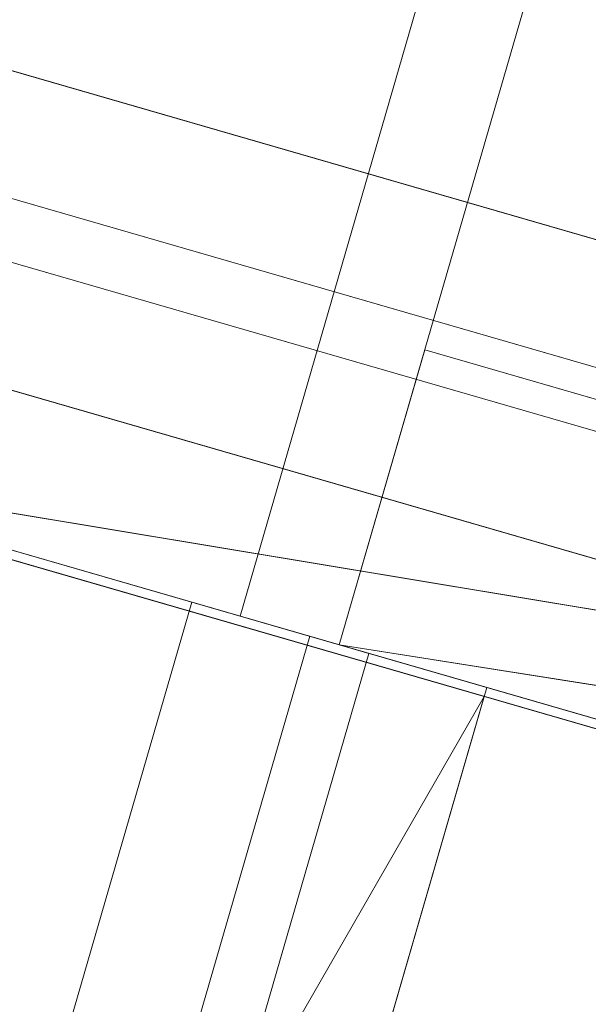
# Model space of a CAD drawing. Header units: millimetres. Extents: x -430348 to -225823, y -86243 to 5084.
# Tile 882 of 1056: x -310464 to -310371, y -72967 to -72807. Entities that reach past the tile are written whole.
import ezdxf

# ---------------------------------------------------------------- set-up
doc = ezdxf.new("R2010")
doc.units = ezdxf.units.MM
for name, color, linetype, lineweight in [('A-GLAZ-CURT', 52, 'Continuous', 9), ('A-GLAZ-CWMG', 51, 'Continuous', 9), ('A-ROOF', 132, 'Continuous', 9), ('A-WALL', 113, 'Continuous', 9)]:
    doc.layers.add(name, color=color, linetype=linetype, lineweight=lineweight)

# ---------------------------------------------------------------- blocks, each defined once
blk = doc.blocks.new('System Panel - Glazed-1638106-_3D_ Copy 1')
at = {"layer": 'A-GLAZ-CURT', "transparency": 33554471}
mesh = blk.add_polyface(dxfattribs=at)
corners = [(-868.9953168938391, 5.000000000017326), (-868.9953168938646, 5.000000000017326, 864.999999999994), (4.927045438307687e-11, 5.000000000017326, 864.999999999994), (868.9953168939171, 5.000000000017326, 864.999999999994), (868.9953168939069, 5.000000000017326), (6.429523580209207e-11, 5.000000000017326)]
mesh.append_faces([[corners[k] for k in face] for face in [(1, 2, 5, 0)]], dxfattribs={"vtx1": -1})
mesh.append_faces([[corners[k] for k in face] for face in [(3, 4, 5, 2)]], dxfattribs={"vtx2": -1})
mesh = blk.add_polyface(dxfattribs=at)
corners = [(6.429523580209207e-11, -4.999999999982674), (-868.9953168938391, -4.999999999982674), (-868.9953168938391, 5.000000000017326), (3.898321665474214e-11, 5.000000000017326)]
mesh.append_faces([[corners[k] for k in face] for face in [(3, 0, 1, 2)]])
mesh = blk.add_polyface(dxfattribs=at)
corners = [(-868.9953168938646, -4.999999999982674, 864.999999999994), (3.898321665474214e-11, -4.999999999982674, 864.999999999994), (3.898321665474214e-11, 5.000000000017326, 864.999999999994), (-868.9953168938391, 5.000000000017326, 864.999999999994)]
mesh.append_faces([[corners[k] for k in face] for face in [(3, 0, 1, 2)]])
mesh = blk.add_polyface(dxfattribs=at)
corners = [(-868.9953168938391, -4.999999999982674), (3.898321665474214e-11, -4.999999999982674), (868.9953168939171, -4.999999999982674), (868.9953168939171, -4.999999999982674, 864.999999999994), (3.898321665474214e-11, -4.999999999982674, 864.999999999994), (-868.9953168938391, -4.999999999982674, 864.999999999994)]
mesh.append_faces([[corners[k] for k in face] for face in [(3, 4, 1, 2)]], dxfattribs={"vtx1": -1})
mesh.append_faces([[corners[k] for k in face] for face in [(5, 0, 1, 4)]], dxfattribs={"vtx2": -1})
blk = doc.blocks.new('Rectangular Mullion - 50mm x 50mm-1638615-_3D_ Copy 1')
at = {"layer": 'A-GLAZ-CWMG'}
mesh = blk.add_polyface(dxfattribs=at)
corners = [(-50, 25, 8.887747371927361), (0, 25, 8.887747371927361), (0, 25, -868.9953168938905), (-50, 25, -868.9953168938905)]
mesh.append_faces([[corners[k] for k in face] for face in [(0, 1, 2, 3)]])
mesh = blk.add_polyface(dxfattribs=at)
corners = [(-50, -25, -8.88774737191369), (-50, 25, 8.887747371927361), (-50, 25, -868.9953168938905), (-50, -25, -868.9953168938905)]
mesh.append_faces([[corners[k] for k in face] for face in [(0, 1, 2, 3)]])
mesh = blk.add_polyface(dxfattribs=at)
corners = [(0, 25, 8.887747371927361), (0, -25, -8.88774737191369), (0, -25, -868.9953168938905), (0, 25, -868.9953168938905)]
mesh.append_faces([[corners[k] for k in face] for face in [(3, 0, 1, 2)]])
mesh = blk.add_polyface(dxfattribs=at)
corners = [(0, -25, -8.88774737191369), (-50, -25, -8.88774737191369), (-50, -25, -868.9953168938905), (0, -25, -868.9953168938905)]
mesh.append_faces([[corners[k] for k in face] for face in [(0, 1, 2, 3)]])
blk = doc.blocks.new('Rectangular Mullion - 50mm x 50mm-1638617-_3D_ Copy 1')
at = {"layer": 'A-GLAZ-CWMG'}
mesh = blk.add_polyface(dxfattribs=at)
corners = [(-50, 25), (0, 25), (0, 25, -852.883064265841), (-50, 25, -852.883064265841)]
mesh.append_faces([[corners[k] for k in face] for face in [(0, 1, 2, 3)]])
mesh = blk.add_polyface(dxfattribs=at)
corners = [(-50, -25), (-50, 25), (-50, 25, -852.883064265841), (-50, -25, -835.1075695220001)]
mesh.append_faces([[corners[k] for k in face] for face in [(3, 0, 1, 2)]])
mesh = blk.add_polyface(dxfattribs=at)
corners = [(0, 25), (0, -25), (0, -25, -835.1075695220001), (0, 25, -852.883064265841)]
mesh.append_faces([[corners[k] for k in face] for face in [(0, 1, 2, 3)]])
mesh = blk.add_polyface(dxfattribs=at)
corners = [(0, -25), (-50, -25), (-50, -25, -835.1075695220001), (0, -25, -835.1075695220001)]
mesh.append_faces([[corners[k] for k in face] for face in [(3, 0, 1, 2)]])
blk = doc.blocks.new('System Panel - Glazed-1638103-_3D_ Copy 1')
at = {"layer": 'A-GLAZ-CURT', "transparency": 33554471}
mesh = blk.add_polyface(dxfattribs=at)
corners = [(-421.9976584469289, 5.000000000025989), (-421.9976584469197, 5.000000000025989, 325.0000000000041), (421.9976584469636, 5.000000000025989, 325.0000000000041), (421.9976584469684, 5.000000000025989)]
mesh.append_faces([[corners[k] for k in face] for face in [(1, 2, 3, 0)]])
mesh = blk.add_polyface(dxfattribs=at)
corners = [(421.9976584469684, -4.999999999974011), (-421.9976584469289, -4.999999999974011), (-421.9976584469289, 5.000000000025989), (421.9976584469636, 5.000000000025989)]
mesh.append_faces([[corners[k] for k in face] for face in [(3, 0, 1, 2)]])
mesh = blk.add_polyface(dxfattribs=at)
corners = [(-421.9976584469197, -4.999999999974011, 325.0000000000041), (421.9976584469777, -4.999999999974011, 325.0000000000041), (421.9976584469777, 5.000000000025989, 325.0000000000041), (-421.9976584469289, 5.000000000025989, 325.0000000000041)]
mesh.append_faces([[corners[k] for k in face] for face in [(0, 1, 2, 3)]])
mesh = blk.add_polyface(dxfattribs=at)
corners = [(-421.9976584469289, -4.999999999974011), (421.9976584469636, -4.999999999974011), (421.9976584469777, -4.999999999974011, 325.0000000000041), (-421.9976584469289, -4.999999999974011, 325.0000000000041)]
mesh.append_faces([[corners[k] for k in face] for face in [(3, 0, 1, 2)]])
blk = doc.blocks.new('Rectangular Mullion - 50mm x 50mm-1638066-_3D_ Copy 1')
at = {"layer": 'A-GLAZ-CWMG'}
mesh = blk.add_polyface(dxfattribs=at)
corners = [(-25, 25), (25, 25), (25, 25, -843.9953168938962), (-25, 25, -843.9953168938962)]
mesh.append_faces([[corners[k] for k in face] for face in [(0, 1, 2, 3)]])
mesh = blk.add_polyface(dxfattribs=at)
corners = [(-25, -25), (-25, 25), (-25, 25, -843.9953168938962), (-25, -25, -843.9953168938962)]
mesh.append_faces([[corners[k] for k in face] for face in [(0, 1, 2, 3)]])
mesh = blk.add_polyface(dxfattribs=at)
corners = [(25, 25), (25, -25), (25, -25, -843.9953168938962), (25, 25, -843.9953168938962)]
mesh.append_faces([[corners[k] for k in face] for face in [(0, 1, 2, 3)]])
mesh = blk.add_polyface(dxfattribs=at)
corners = [(25, -25), (-25, -25), (-25, -25, -843.9953168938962), (25, -25, -843.9953168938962)]
mesh.append_faces([[corners[k] for k in face] for face in [(0, 1, 2, 3)]])
blk = doc.blocks.new('System Panel - Glazed-544282-_3D_ Copy 1')
at = {"layer": 'A-GLAZ-CURT', "transparency": 33554471}
mesh = blk.add_polyface(dxfattribs=at)
corners = [(-295.320676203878, 5.000000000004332), (-295.3206762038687, 5.000000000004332, 864.999999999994), (295.3206762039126, 5.000000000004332, 864.999999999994), (295.3206762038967, 5.000000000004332)]
mesh.append_faces([[corners[k] for k in face] for face in [(1, 2, 3, 0)]])
mesh = blk.add_polyface(dxfattribs=at)
corners = [(295.3206762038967, -4.999999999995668), (-295.320676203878, -4.999999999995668), (-295.3206762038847, 5.000000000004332), (295.3206762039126, 5.000000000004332)]
mesh.append_faces([[corners[k] for k in face] for face in [(0, 1, 2, 3)]])
mesh = blk.add_polyface(dxfattribs=at)
corners = [(-295.3206762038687, -4.999999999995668, 864.999999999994), (295.3206762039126, -4.999999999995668, 864.999999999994), (295.3206762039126, 5.000000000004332, 864.999999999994), (-295.320676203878, 5.000000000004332, 864.999999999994)]
mesh.append_faces([[corners[k] for k in face] for face in [(0, 1, 2, 3)]])
mesh = blk.add_polyface(dxfattribs=at)
corners = [(295.3206762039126, -4.999999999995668, 864.999999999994), (295.3206762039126, -4.999999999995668), (295.3206762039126, 5.000000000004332), (295.3206762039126, 5.000000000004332, 864.999999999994)]
mesh.append_faces([[corners[k] for k in face] for face in [(0, 1, 2, 3)]])
mesh = blk.add_polyface(dxfattribs=at)
corners = [(-295.3206762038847, -4.999999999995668), (295.3206762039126, -4.999999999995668), (295.3206762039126, -4.999999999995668, 864.999999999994), (-295.320676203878, -4.999999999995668, 864.999999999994)]
mesh.append_faces([[corners[k] for k in face] for face in [(3, 0, 1, 2)]])
blk = doc.blocks.new('Rectangular Mullion - 50mm x 50mm-544279-_3D_ Copy 1')
at = {"layer": 'A-GLAZ-CWMG'}
mesh = blk.add_polyface(dxfattribs=at)
corners = [(0, 24.99999999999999), (-50, 24.99999999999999), (-50, -25), (0, -25)]
mesh.append_faces([[corners[k] for k in face] for face in [(3, 0, 1, 2)]])
mesh = blk.add_polyface(dxfattribs=at)
corners = [(-50, 24.99999999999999), (0, 24.99999999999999), (0, 25.00000000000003, -590.6413524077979), (-50, 25.00000000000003, -590.6413524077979)]
mesh.append_faces([[corners[k] for k in face] for face in [(3, 0, 1, 2)]])
mesh = blk.add_polyface(dxfattribs=at)
corners = [(-50, -25), (-50, 24.99999999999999), (-50, 25.00000000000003, -590.6413524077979), (-50, -24.99999999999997, -590.6413524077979)]
mesh.append_faces([[corners[k] for k in face] for face in [(3, 0, 1, 2)]])
mesh = blk.add_polyface(dxfattribs=at)
corners = [(0, 24.99999999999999), (0, -25), (0, -24.99999999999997, -590.6413524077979), (0, 25.00000000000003, -590.6413524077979)]
mesh.append_faces([[corners[k] for k in face] for face in [(3, 0, 1, 2)]])
mesh = blk.add_polyface(dxfattribs=at)
corners = [(0, -25), (-50, -25), (-50, -24.99999999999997, -590.6413524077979), (0, -24.99999999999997, -590.6413524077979)]
mesh.append_faces([[corners[k] for k in face] for face in [(3, 0, 1, 2)]])
blk = doc.blocks.new('Rectangular Mullion - 50mm x 50mm-544280-_3D_ Copy 1')
at = {"layer": 'A-GLAZ-CWMG'}
mesh = blk.add_polyface(dxfattribs=at)
corners = [(0, 24.99999999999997, -590.6413524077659), (0, -25.00000000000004, -590.6413524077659), (-50, -25.00000000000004, -590.6413524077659), (-50, 24.99999999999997, -590.6413524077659)]
mesh.append_faces([[corners[k] for k in face] for face in [(0, 1, 2, 3)]])
mesh = blk.add_polyface(dxfattribs=at)
corners = [(-50, 25), (0, 25), (0, 24.99999999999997, -590.6413524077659), (-50, 24.99999999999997, -590.6413524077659)]
mesh.append_faces([[corners[k] for k in face] for face in [(3, 0, 1, 2)]])
mesh = blk.add_polyface(dxfattribs=at)
corners = [(-50, -25), (-50, 25), (-50, 24.99999999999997, -590.6413524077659), (-50, -25.00000000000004, -590.6413524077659)]
mesh.append_faces([[corners[k] for k in face] for face in [(3, 0, 1, 2)]])
mesh = blk.add_polyface(dxfattribs=at)
corners = [(0, 25), (0, -25), (0, -25.00000000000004, -590.6413524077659), (0, 24.99999999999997, -590.6413524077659)]
mesh.append_faces([[corners[k] for k in face] for face in [(3, 0, 1, 2)]])
mesh = blk.add_polyface(dxfattribs=at)
corners = [(0, -25), (-50, -25), (-50, -25.00000000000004, -590.6413524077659), (0, -25.00000000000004, -590.6413524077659)]
mesh.append_faces([[corners[k] for k in face] for face in [(3, 0, 1, 2)]])
blk = doc.blocks.new('System Panel - Glazed-544283-_3D_ Copy 1')
at = {"layer": 'A-GLAZ-CURT', "transparency": 33554471}
mesh = blk.add_polyface(dxfattribs=at)
corners = [(-295.320676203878, 5.000000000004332), (-295.3206762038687, 5.000000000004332, 325.0000000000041), (295.3206762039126, 5.000000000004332, 325.0000000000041), (295.3206762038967, 5.000000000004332)]
mesh.append_faces([[corners[k] for k in face] for face in [(1, 2, 3, 0)]])
mesh = blk.add_polyface(dxfattribs=at)
corners = [(295.3206762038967, -4.999999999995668), (-295.320676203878, -4.999999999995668), (-295.3206762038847, 5.000000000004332), (295.3206762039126, 5.000000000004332)]
mesh.append_faces([[corners[k] for k in face] for face in [(0, 1, 2, 3)]])
mesh = blk.add_polyface(dxfattribs=at)
corners = [(-295.3206762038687, -4.999999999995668, 325.0000000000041), (295.3206762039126, -4.999999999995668, 325.0000000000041), (295.3206762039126, 5.000000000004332, 325.0000000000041), (-295.320676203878, 5.000000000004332, 325.0000000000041)]
mesh.append_faces([[corners[k] for k in face] for face in [(0, 1, 2, 3)]])
mesh = blk.add_polyface(dxfattribs=at)
corners = [(295.3206762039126, -4.999999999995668, 325.0000000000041), (295.3206762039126, -4.999999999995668), (295.3206762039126, 5.000000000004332), (295.3206762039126, 5.000000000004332, 325.0000000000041)]
mesh.append_faces([[corners[k] for k in face] for face in [(3, 0, 1, 2)]])
mesh = blk.add_polyface(dxfattribs=at)
corners = [(-295.3206762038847, -4.999999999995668), (295.3206762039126, -4.999999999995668), (295.3206762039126, -4.999999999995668, 325.0000000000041), (-295.320676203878, -4.999999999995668, 325.0000000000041)]
mesh.append_faces([[corners[k] for k in face] for face in [(3, 0, 1, 2)]])
blk = doc.blocks.new('Rectangular Mullion - 50mm x 50mm-544281-_3D_ Copy 1')
at = {"layer": 'A-GLAZ-CWMG'}
mesh = blk.add_polyface(dxfattribs=at)
corners = [(25, 25), (-25, 25), (-25, -25), (25, -25)]
mesh.append_faces([[corners[k] for k in face] for face in [(2, 3, 0, 1)]])
mesh = blk.add_polyface(dxfattribs=at)
corners = [(-25, 25), (25, 25), (25, 25.00000000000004, -590.6413524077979), (-25, 25.00000000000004, -590.6413524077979)]
mesh.append_faces([[corners[k] for k in face] for face in [(3, 0, 1, 2)]])
mesh = blk.add_polyface(dxfattribs=at)
corners = [(-25, -25), (-25, 25), (-25, 25.00000000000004, -590.6413524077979), (-25, -24.99999999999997, -590.6413524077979)]
mesh.append_faces([[corners[k] for k in face] for face in [(3, 0, 1, 2)]])
mesh = blk.add_polyface(dxfattribs=at)
corners = [(25, 25), (25, -25), (25, -24.99999999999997, -590.6413524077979), (25, 25.00000000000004, -590.6413524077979)]
mesh.append_faces([[corners[k] for k in face] for face in [(3, 0, 1, 2)]])
mesh = blk.add_polyface(dxfattribs=at)
corners = [(25, -25), (-25, -25), (-25, -24.99999999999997, -590.6413524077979), (25, -24.99999999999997, -590.6413524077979)]
mesh.append_faces([[corners[k] for k in face] for face in [(3, 0, 1, 2)]])
blk = doc.blocks.new('Rectangular Mullion - 50mm x 50mm-320908-_3D_ Copy 1')
at = {"layer": 'A-GLAZ-CWMG'}
mesh = blk.add_polyface(dxfattribs=at)
corners = [(0, 24.99999999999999), (-50, 24.99999999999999), (-50, -25), (0, -25)]
mesh.append_faces([[corners[k] for k in face] for face in [(3, 0, 1, 2)]])
mesh = blk.add_polyface(dxfattribs=at)
corners = [(-50, 24.99999999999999), (0, 24.99999999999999), (0, 24.99999999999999, -400.0000000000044), (-50, 24.99999999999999, -400.0000000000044)]
mesh.append_faces([[corners[k] for k in face] for face in [(0, 1, 2, 3)]])
mesh = blk.add_polyface(dxfattribs=at)
corners = [(-50, -25), (-50, 24.99999999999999), (-50, 24.99999999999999, -400.0000000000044), (-50, -25, -400.0000000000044)]
mesh.append_faces([[corners[k] for k in face] for face in [(0, 1, 2, 3)]])
mesh = blk.add_polyface(dxfattribs=at)
corners = [(0, 24.99999999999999), (0, -25), (0, -25, -400.0000000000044), (0, 24.99999999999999, -400.0000000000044)]
mesh.append_faces([[corners[k] for k in face] for face in [(0, 1, 2, 3)]])
mesh = blk.add_polyface(dxfattribs=at)
corners = [(0, -25), (-50, -25), (-50, -25, -400.0000000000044), (0, -25, -400.0000000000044)]
mesh.append_faces([[corners[k] for k in face] for face in [(0, 1, 2, 3)]])
blk = doc.blocks.new('Rectangular Mullion - 50mm x 50mm-544285-_3D_ Copy 1')
at = {"layer": 'A-GLAZ-CWMG'}
mesh = blk.add_polyface(dxfattribs=at)
corners = [(0, 24.99999999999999), (-50, 24.99999999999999), (-50, -25), (0, -25)]
mesh.append_faces([[corners[k] for k in face] for face in [(3, 0, 1, 2)]])
mesh = blk.add_polyface(dxfattribs=at)
corners = [(-50, 24.99999999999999), (0, 24.99999999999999), (0, 24.99999999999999, -780.1577203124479), (-50, 24.99999999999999, -780.1577203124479)]
mesh.append_faces([[corners[k] for k in face] for face in [(0, 1, 2, 3)]])
mesh = blk.add_polyface(dxfattribs=at)
corners = [(-50, -25), (-50, 24.99999999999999), (-50, 24.99999999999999, -780.1577203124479), (-50, -25, -780.1577203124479)]
mesh.append_faces([[corners[k] for k in face] for face in [(0, 1, 2, 3)]])
mesh = blk.add_polyface(dxfattribs=at)
corners = [(0, 24.99999999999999), (0, -25), (0, -25, -780.1577203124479), (0, 24.99999999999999, -780.1577203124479)]
mesh.append_faces([[corners[k] for k in face] for face in [(0, 1, 2, 3)]])
mesh = blk.add_polyface(dxfattribs=at)
corners = [(0, -25), (-50, -25), (-50, -25, -780.1577203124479), (0, -25, -780.1577203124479)]
mesh.append_faces([[corners[k] for k in face] for face in [(0, 1, 2, 3)]])
blk = doc.blocks.new('Rectangular Mullion - 50mm x 50mm-544292-_3D_ Copy 1')
at = {"layer": 'A-GLAZ-CWMG'}
mesh = blk.add_polyface(dxfattribs=at)
corners = [(0, 24.99999999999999, -889.9999999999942), (0, -25, -889.9999999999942), (-50, -25, -889.9999999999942), (-50, 24.99999999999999, -889.9999999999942)]
mesh.append_faces([[corners[k] for k in face] for face in [(3, 0, 1, 2)]])
mesh = blk.add_polyface(dxfattribs=at)
corners = [(-50, 24.99999999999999), (0, 24.99999999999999), (0, 24.99999999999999, -889.9999999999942), (-50, 24.99999999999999, -889.9999999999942)]
mesh.append_faces([[corners[k] for k in face] for face in [(0, 1, 2, 3)]])
mesh = blk.add_polyface(dxfattribs=at)
corners = [(-50, -25), (-50, 24.99999999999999), (-50, 24.99999999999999, -889.9999999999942), (-50, -25, -889.9999999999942)]
mesh.append_faces([[corners[k] for k in face] for face in [(0, 1, 2, 3)]])
mesh = blk.add_polyface(dxfattribs=at)
corners = [(0, 24.99999999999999), (0, -25), (0, -25, -889.9999999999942), (0, 24.99999999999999, -889.9999999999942)]
mesh.append_faces([[corners[k] for k in face] for face in [(0, 1, 2, 3)]])
mesh = blk.add_polyface(dxfattribs=at)
corners = [(0, -25), (-50, -25), (-50, -25, -889.9999999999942), (0, -25, -889.9999999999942)]
mesh.append_faces([[corners[k] for k in face] for face in [(0, 1, 2, 3)]])

msp = doc.modelspace()

# ---------------------------------------------------------------- block references
at = {"layer": 'A-GLAZ-CURT', "transparency": 33554471}
for name, p, rotation in [('System Panel - Glazed-1638106-_3D_ Copy 1', (-309648.375005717, -73077.37699217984, 63320.00000000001), 343.8583935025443), ('System Panel - Glazed-1638103-_3D_ Copy 1', (-310077.7509093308, -72953.10615870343, 64235.00000000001), 343.8583935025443), ('System Panel - Glazed-544282-_3D_ Copy 1', (-310493.7803612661, -73192.19085365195, 60900.00000000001), 73.85839350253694), ('System Panel - Glazed-544283-_3D_ Copy 1', (-310493.7803612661, -73192.19085365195, 61815.00000000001), 73.85839350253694)]:
    msp.add_blockref(name, p, dxfattribs=dict(at, rotation=rotation))
at = {"layer": 'A-GLAZ-CWMG', "extrusion": (-0.9605775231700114, 0.2780122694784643, 0), "rotation": 270}
msp.add_blockref('Rectangular Mullion - 50mm x 50mm-1638615-_3D_ Copy 1', (156282.5332665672, 63270.00000000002, 277993.8570083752), dxfattribs=at)
at = {"layer": 'A-GLAZ-CWMG', "extrusion": (0.9605775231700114, -0.2780122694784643, 0), "rotation": 90}
for name, p in [('Rectangular Mullion - 50mm x 50mm-1638066-_3D_ Copy 1', (-156282.5332665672, 64210.00000000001, -277149.8616914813)), ('Rectangular Mullion - 50mm x 50mm-1638617-_3D_ Copy 1', (-156282.5332665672, 64610.00000000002, -277149.8616914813))]:
    msp.add_blockref(name, p, dxfattribs=at)
at = {"layer": 'A-GLAZ-CWMG', "rotation": 163.8583935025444}
for name, p in [('Rectangular Mullion - 50mm x 50mm-320908-_3D_ Copy 1', (-310404.7272831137, -72884.49801188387, 62190.00000000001)), ('Rectangular Mullion - 50mm x 50mm-544292-_3D_ Copy 1', (-310404.7272831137, -72884.49801188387, 61790.00000000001))]:
    msp.add_blockref(name, p, dxfattribs=at)
at = {"layer": 'A-GLAZ-CWMG', "extrusion": (-0.9605775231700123, 0.2780122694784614, 0), "rotation": 270}
msp.add_blockref('Rectangular Mullion - 50mm x 50mm-544285-_3D_ Copy 1', (156307.5332665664, 60849.99999999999, 277905.0194117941), dxfattribs=at)
at = {"layer": 'A-GLAZ-CWMG', "extrusion": (0.2780122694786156, 0.9605775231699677, 0), "rotation": 90}
for name, p in [('Rectangular Mullion - 50mm x 50mm-544279-_3D_ Copy 1', (277905.0194117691, 62189.99999999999, -156332.533266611)), ('Rectangular Mullion - 50mm x 50mm-544281-_3D_ Copy 1', (277905.0194117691, 61789.99999999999, -156332.533266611))]:
    msp.add_blockref(name, p, dxfattribs=at)
at = {"layer": 'A-GLAZ-CWMG', "extrusion": (-0.2780122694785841, -0.9605775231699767, 0), "rotation": 270}
msp.add_blockref('Rectangular Mullion - 50mm x 50mm-544280-_3D_ Copy 1', (-277905.0194117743, 60850.00000000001, 156923.1746190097), dxfattribs=at)

# ---------------------------------------------------------------- meshes
at = {"layer": 'A-ROOF'}
mesh = msp.add_polyface(dxfattribs=at)
corners = [(-309266.7011731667, -69545.77730944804, 67142.19039103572), (-311689.8078237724, -65148.78354554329, 64610.00000000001), (-287963.5430014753, -72015.68660166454, 64610.00000000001), (-292360.5367653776, -74438.79325226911, 67142.19039103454)]
mesh.append_faces([[corners[k] for k in face] for face in [(1, 2, 3, 0)]])
mesh = msp.add_polyface(dxfattribs=at)
corners = [(-311689.8078237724, -65148.78354554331, 64732.83269111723), (-309266.7011731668, -69545.77730944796, 67265.02308215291), (-292360.5367653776, -74438.79325226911, 67265.02308215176), (-287963.5430014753, -72015.68660166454, 64732.83269111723)]
mesh.append_faces([[corners[k] for k in face] for face in [(2, 3, 0, 1)]])
mesh = msp.add_polyface(dxfattribs=at)
corners = [(-313663.6949370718, -71968.88396005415, 64610.00000000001), (-309266.7011731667, -69545.77730944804, 67142.19039103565), (-292360.5367653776, -74438.79325226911, 67142.19039103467), (-289937.4301147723, -78835.78701617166, 64609.99999999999)]
mesh.append_faces([[corners[k] for k in face] for face in [(3, 0, 1, 2)]])
mesh = msp.add_polyface(dxfattribs=at)
corners = [(-313663.6949370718, -71968.88396005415, 64732.83269111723), (-289937.4301147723, -78835.78701617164, 64732.83269111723), (-292360.5367653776, -74438.79325226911, 67265.02308215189), (-309266.7011731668, -69545.77730944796, 67265.0230821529)]
mesh.append_faces([[corners[k] for k in face] for face in [(3, 0, 1, 2)]])
mesh = msp.add_polyface(dxfattribs=at)
corners = [(-289937.4301147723, -78835.78701617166, 64610.00000000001), (-289937.4301147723, -78835.78701617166, 64732.83269111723), (-313663.6949370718, -71968.88396005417, 64732.83269111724), (-313663.6949370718, -71968.88396005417, 64610.00000000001)]
mesh.append_faces([[corners[k] for k in face] for face in [(1, 2, 3, 0)]])
mesh = msp.add_polyface(dxfattribs=at)
corners = [(-311426.3992119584, -72152.23438690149, 63046.31347384), (-310914.9996363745, -72300.24467570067, 62738.93934160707), (-310512.7211133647, -72880.84511120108, 62422.64737742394), (-310292.0265089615, -72944.7189853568, 62290), (-310532.2569110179, -73774.75402312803, 62289.99999999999)]
mesh.append_faces([[corners[k] for k in face] for face in [(2, 4, 0, 1)]], dxfattribs={"vtx0": -1})
mesh.append_faces([[corners[k] for k in face] for face in [(3, 4, 2)]], dxfattribs={"vtx1": -1})
mesh = msp.add_polyface(dxfattribs=at)
corners = [(-310914.9996363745, -72300.24467570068, 62819.76837929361), (-311426.3992119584, -72152.23438690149, 63127.14251152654), (-310532.2569110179, -73774.75402312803, 62370.82903768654), (-310292.0265089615, -72944.71898535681, 62370.82903768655), (-310512.7211133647, -72880.84511120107, 62503.47641511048)]
mesh.append_faces([[corners[k] for k in face] for face in [(4, 2, 3)]], dxfattribs={"vtx0": -1})
mesh.append_faces([[corners[k] for k in face] for face in [(1, 2, 4, 0)]], dxfattribs={"vtx1": -1})
mesh = msp.add_polyface(dxfattribs=at)
corners = [(-310512.7211133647, -72880.84511120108, 62503.47641511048), (-310292.0265089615, -72944.71898535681, 62370.82903768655), (-310292.0265089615, -72944.71898535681, 62290), (-310512.7211133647, -72880.84511120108, 62422.64737742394)]
mesh.append_faces([[corners[k] for k in face] for face in [(1, 2, 3, 0)]])
mesh = msp.add_polyface(dxfattribs=at)
corners = [(-310292.0265089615, -72944.7189853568, 62290), (-310292.0265089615, -72944.7189853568, 62370.82903768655), (-310532.2569110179, -73774.75402312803, 62370.82903768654), (-310532.2569110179, -73774.75402312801, 62289.99999999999)]
mesh.append_faces([[corners[k] for k in face] for face in [(1, 2, 3, 0)]])
at = {"layer": 'A-WALL'}
mesh = msp.add_polyface(dxfattribs=at)
corners = [(-308518.8134095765, -73248.14091169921, 59055.16712190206), (-308823.1600182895, -73160.05630701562, 59055.16712190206), (-310390.186312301, -72706.52442039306, 59055.16712190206), (-310694.5329210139, -72618.43981570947, 59055.16712190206), (-310694.5329210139, -72618.43981570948, 60850.00000000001), (-310372.2073460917, -72711.72792878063, 60850.00000000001), (-310372.2073460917, -72711.7279287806, 62190.00000000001), (-310694.5329210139, -72618.43981570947, 62190.00000000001), (-310694.5329210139, -72618.43981570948, 63270.00000000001), (-310390.186312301, -72706.52442039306, 63270.00000000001), (-308823.1600182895, -73160.05630701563, 63270.00000000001), (-308518.8134095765, -73248.14091169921, 63270.00000000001), (-308518.8134095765, -73248.1409116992, 62190.00000000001), (-308823.1600182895, -73160.05630701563, 62190.00000000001), (-310356.0751359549, -72716.39694532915, 62190.00000000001), (-310356.075135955, -72716.39694532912, 60850.00000000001), (-308823.1600182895, -73160.05630701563, 60850.00000000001), (-308518.8134095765, -73248.14091169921, 60850.00000000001), (-310694.5329210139, -72618.43981570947, 64610.00000000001), (-310694.5329210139, -72618.43981570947, 64753.73904967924), (-310390.186312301, -72706.52442039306, 64753.73904967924), (-308823.1600182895, -73160.05630701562, 64753.73904967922), (-308518.8134095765, -73248.14091169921, 64753.73904967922), (-308518.8134095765, -73248.1409116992, 64610.00000000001), (-308823.1600182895, -73160.05630701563, 64610.00000000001), (-310390.186312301, -72706.52442039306, 64610.00000000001)]
mesh.append_faces([[corners[k] for k in face] for face in [(20, 25, 18, 19)]], dxfattribs={"vtx0": -1})
mesh.append_faces([[corners[k] for k in face] for face in [(6, 14, 15, 5), (21, 24, 25, 20)]], dxfattribs={"vtx0": -1, "vtx2": -1})
mesh.append_faces([[corners[k] for k in face] for face in [(2, 4, 5, 15)]], dxfattribs={"vtx0": -1, "vtx2": -1, "vtx3": -1})
mesh.append_faces([[corners[k] for k in face] for face in [(11, 12, 10), (3, 4, 2), (23, 24, 21, 22)]], dxfattribs={"vtx1": -1})
mesh.append_faces([[corners[k] for k in face] for face in [(13, 14, 10, 12)]], dxfattribs={"vtx1": -1, "vtx2": -1})
mesh.append_faces([[corners[k] for k in face] for face in [(9, 10, 14, 6)]], dxfattribs={"vtx1": -1, "vtx2": -1, "vtx3": -1})
mesh.append_faces([[corners[k] for k in face] for face in [(15, 16, 1, 2)]], dxfattribs={"vtx1": -1, "vtx3": -1})
mesh.append_faces([[corners[k] for k in face] for face in [(17, 0, 1, 16), (7, 8, 9, 6)]], dxfattribs={"vtx2": -1})
mesh = msp.add_polyface(dxfattribs=at)
corners = [(-308810.4635093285, -73371.93903418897, 59055.16712190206), (-310514.0877290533, -72878.87270248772, 59055.16712190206), (-310694.5329210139, -72618.43981570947, 59055.16712190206), (-310390.186312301, -72706.52442039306, 59055.16712190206), (-308823.1600182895, -73160.05630701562, 59055.16712190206), (-308518.8134095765, -73248.14091169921, 59055.16712190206)]
mesh.append_faces([[corners[k] for k in face] for face in [(3, 0, 1, 2), (0, 3, 4, 5)]], dxfattribs={"vtx0": -1})
mesh = msp.add_polyface(dxfattribs=at)
corners = [(-308810.4635093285, -73371.939034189, 63270.00000000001), (-308518.8134095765, -73248.1409116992, 63270.00000000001), (-308823.1600182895, -73160.05630701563, 63270.00000000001), (-310390.186312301, -72706.52442039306, 63270.00000000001), (-310694.5329210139, -72618.43981570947, 63270.00000000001), (-310514.0877290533, -72878.8727024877, 63270.00000000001)]
mesh.append_faces([[corners[k] for k in face] for face in [(3, 4, 5, 0), (0, 1, 2, 3)]], dxfattribs={"vtx3": -1})
mesh = msp.add_polyface(dxfattribs=at)
corners = [(-308518.8134095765, -73248.1409116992, 64610.00000000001), (-308810.4635093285, -73371.93903418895, 64610.00000000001), (-310514.0877290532, -72878.8727024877, 64610.00000000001), (-310694.5329210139, -72618.43981570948, 64610.00000000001), (-310390.186312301, -72706.52442039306, 64610.00000000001), (-308823.1600182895, -73160.05630701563, 64610.00000000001)]
mesh.append_faces([[corners[k] for k in face] for face in [(5, 0, 1, 2), (2, 3, 4, 5)]], dxfattribs={"vtx3": -1})
mesh = msp.add_polyface(dxfattribs=at)
corners = [(-310427.8097999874, -72903.8434334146, 60850.00000000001), (-310372.2073460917, -72711.7279287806, 60850.00000000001), (-310694.5329210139, -72618.43981570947, 60850.00000000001), (-310514.0877290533, -72878.8727024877, 60850.00000000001), (-308810.4635093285, -73371.939034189, 60850.00000000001), (-308518.8134095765, -73248.1409116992, 60850.00000000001), (-308823.1600182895, -73160.05630701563, 60850.00000000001), (-310356.075135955, -72716.39694532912, 60850.00000000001), (-310411.6775898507, -72908.5124499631, 60850.00000000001)]
mesh.append_faces([[corners[k] for k in face] for face in [(1, 2, 3, 0)]])
mesh.append_faces([[corners[k] for k in face] for face in [(4, 5, 6)]], dxfattribs={"vtx2": -1})
mesh.append_faces([[corners[k] for k in face] for face in [(6, 7, 8, 4)]], dxfattribs={"vtx3": -1})
mesh = msp.add_polyface(dxfattribs=at)
corners = [(-310372.2073460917, -72711.7279287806, 62190.00000000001), (-310427.8097999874, -72903.8434334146, 62190.00000000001), (-310514.0877290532, -72878.8727024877, 62190.00000000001), (-310694.5329210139, -72618.43981570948, 62190.00000000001), (-308518.8134095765, -73248.1409116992, 62190.00000000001), (-308810.4635093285, -73371.93903418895, 62190.00000000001), (-310411.6775898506, -72908.5124499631, 62190.00000000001), (-310356.075135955, -72716.39694532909, 62190.00000000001), (-308823.1600182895, -73160.05630701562, 62190.00000000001)]
mesh.append_faces([[corners[k] for k in face] for face in [(0, 1, 2, 3)]])
mesh.append_faces([[corners[k] for k in face] for face in [(6, 7, 8)]], dxfattribs={"vtx2": -1})
mesh.append_faces([[corners[k] for k in face] for face in [(8, 4, 5, 6)]], dxfattribs={"vtx3": -1})
mesh = msp.add_polyface(dxfattribs=at)
corners = [(-310514.0877290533, -72878.87270248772, 64611.08043609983), (-308810.4635093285, -73371.93903418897, 64611.08043609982), (-308518.8134095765, -73248.14091169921, 64753.73904967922), (-308823.1600182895, -73160.05630701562, 64753.73904967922), (-310390.186312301, -72706.52442039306, 64753.73904967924), (-310694.5329210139, -72618.43981570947, 64753.73904967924)]
mesh.append_faces([[corners[k] for k in face] for face in [(4, 5, 0, 1), (1, 2, 3, 4)]], dxfattribs={"vtx3": -1})
mesh = msp.add_polyface(dxfattribs=at)
corners = [(-310372.2073460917, -72711.7279287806, 60850.00000000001), (-310427.8097999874, -72903.8434334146, 60850.00000000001), (-310427.8097999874, -72903.8434334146, 62190.00000000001), (-310372.2073460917, -72711.72792878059, 62190.00000000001)]
mesh.append_faces([[corners[k] for k in face] for face in [(0, 1, 2, 3)]])
mesh = msp.add_polyface(dxfattribs=at)
corners = [(-310411.6775898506, -72908.51244996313, 60850.00000000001), (-310356.075135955, -72716.39694532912, 60850.00000000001), (-310356.075135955, -72716.39694532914, 62190.00000000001), (-310411.6775898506, -72908.51244996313, 62190.00000000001)]
mesh.append_faces([[corners[k] for k in face] for face in [(1, 2, 3, 0)]])
mesh = msp.add_polyface(dxfattribs=at)
corners = [(-310388.0842612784, -72916.917758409, 59055.16712190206), (-310572.7196148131, -73554.86287831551, 59055.16712190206), (-310716.8062432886, -73513.16103789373, 59055.16712190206), (-310532.1708897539, -72875.21591798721, 59055.16712190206)]
mesh.append_faces([[corners[k] for k in face] for face in [(0, 1, 2, 3)]])
mesh = msp.add_polyface(dxfattribs=at)
corners = [(-310565.7693080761, -73530.84844023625, 62190.00000000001), (-310709.8559365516, -73489.14659981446, 62190.00000000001), (-310532.1708897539, -72875.21591798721, 62190.00000000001), (-310388.0842612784, -72916.917758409, 62190.00000000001)]
mesh.append_faces([[corners[k] for k in face] for face in [(1, 2, 3, 0)]])
mesh = msp.add_polyface(dxfattribs=at)
corners = [(-310709.8559365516, -73489.14659981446, 60850.00000000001), (-310565.7693080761, -73530.84844023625, 60850.00000000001), (-310388.0842612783, -72916.91775840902, 60850.00000000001), (-310532.1708897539, -72875.21591798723, 60850.00000000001)]
mesh.append_faces([[corners[k] for k in face] for face in [(2, 3, 0, 1)]])
mesh = msp.add_polyface(dxfattribs=at)
corners = [(-310532.1708897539, -72875.21591798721, 62434.33756729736), (-310702.8982244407, -73465.10657496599, 62434.33756729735), (-310668.7517803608, -73527.06905674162, 62405.45467503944), (-310572.7196148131, -73554.86287831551, 62347.7350269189), (-310388.0842612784, -72916.917758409, 62347.73502691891), (-310512.7211133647, -72880.84511120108, 62422.64737742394)]
mesh.append_faces([[corners[k] for k in face] for face in [(1, 4, 5, 0)]], dxfattribs={"vtx0": -1})
mesh.append_faces([[corners[k] for k in face] for face in [(1, 2, 3, 4)]], dxfattribs={"vtx3": -1})
mesh = msp.add_polyface(dxfattribs=at)
corners = [(-310388.0842612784, -72916.917758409, 59055.16712190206), (-310532.1708897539, -72875.21591798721, 59055.16712190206), (-310532.1708897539, -72875.21591798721, 60850.00000000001), (-310388.0842612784, -72916.917758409, 60850.00000000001), (-310532.1708897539, -72875.21591798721, 62434.33756729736), (-310512.7211133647, -72880.84511120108, 62422.64737742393), (-310388.0842612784, -72916.917758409, 62347.73502691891), (-310388.0842612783, -72916.917758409, 62190.00000000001), (-310532.1708897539, -72875.21591798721, 62190.00000000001)]
mesh.append_faces([[corners[k] for k in face] for face in [(3, 0, 1, 2)]])
mesh.append_faces([[corners[k] for k in face] for face in [(6, 7, 8)]], dxfattribs={"vtx2": -1})
mesh.append_faces([[corners[k] for k in face] for face in [(8, 4, 5, 6)]], dxfattribs={"vtx3": -1})
mesh = msp.add_polyface(dxfattribs=at)
corners = [(-310514.0877290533, -72878.87270248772, 59055.16712190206), (-308810.4635093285, -73371.93903418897, 59055.16712190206), (-308810.4635093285, -73371.93903418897, 60850.00000000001), (-310411.6775898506, -72908.51244996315, 60850.00000000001), (-310411.6775898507, -72908.51244996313, 62190.00000000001), (-308810.4635093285, -73371.93903418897, 62190.00000000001), (-308810.4635093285, -73371.93903418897, 63270.00000000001), (-310514.0877290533, -72878.87270248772, 63270.00000000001), (-310514.0877290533, -72878.87270248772, 62190.00000000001), (-310427.8097999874, -72903.84343341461, 62190.00000000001), (-310427.8097999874, -72903.8434334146, 60850.00000000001), (-310514.0877290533, -72878.87270248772, 60850.00000000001), (-308810.4635093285, -73371.93903418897, 64610.00000000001), (-308810.4635093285, -73371.93903418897, 64611.08043609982), (-310514.0877290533, -72878.87270248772, 64611.08043609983), (-310514.0877290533, -72878.87270248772, 64610.00000000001)]
mesh.append_faces([[corners[k] for k in face] for face in [(13, 14, 15, 12)]])
mesh.append_faces([[corners[k] for k in face] for face in [(9, 10, 3, 4)]], dxfattribs={"vtx1": -1, "vtx3": -1})
mesh.append_faces([[corners[k] for k in face] for face in [(1, 2, 3, 0)]], dxfattribs={"vtx2": -1})
mesh.append_faces([[corners[k] for k in face] for face in [(10, 11, 0, 3), (7, 8, 9, 4)]], dxfattribs={"vtx2": -1, "vtx3": -1})
mesh.append_faces([[corners[k] for k in face] for face in [(4, 5, 6, 7)]], dxfattribs={"vtx3": -1})
mesh = msp.add_polyface(dxfattribs=at)
corners = [(-310572.7196148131, -73554.86287831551, 59055.16712190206), (-310388.0842612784, -72916.917758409, 59055.16712190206), (-310388.0842612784, -72916.917758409, 60850.00000000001), (-310565.7693080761, -73530.84844023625, 60850.00000000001), (-310565.7693080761, -73530.84844023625, 62190.00000000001), (-310388.0842612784, -72916.917758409, 62190.00000000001), (-310388.0842612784, -72916.917758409, 62347.73502691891), (-310572.7196148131, -73554.86287831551, 62347.7350269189)]
mesh.append_faces([[corners[k] for k in face] for face in [(3, 0, 1, 2)]], dxfattribs={"vtx0": -1})
mesh.append_faces([[corners[k] for k in face] for face in [(6, 7, 4, 5)]], dxfattribs={"vtx1": -1})
mesh.append_faces([[corners[k] for k in face] for face in [(7, 0, 3, 4)]], dxfattribs={"vtx1": -1, "vtx3": -1})

doc.saveas('drawing.dxf')
